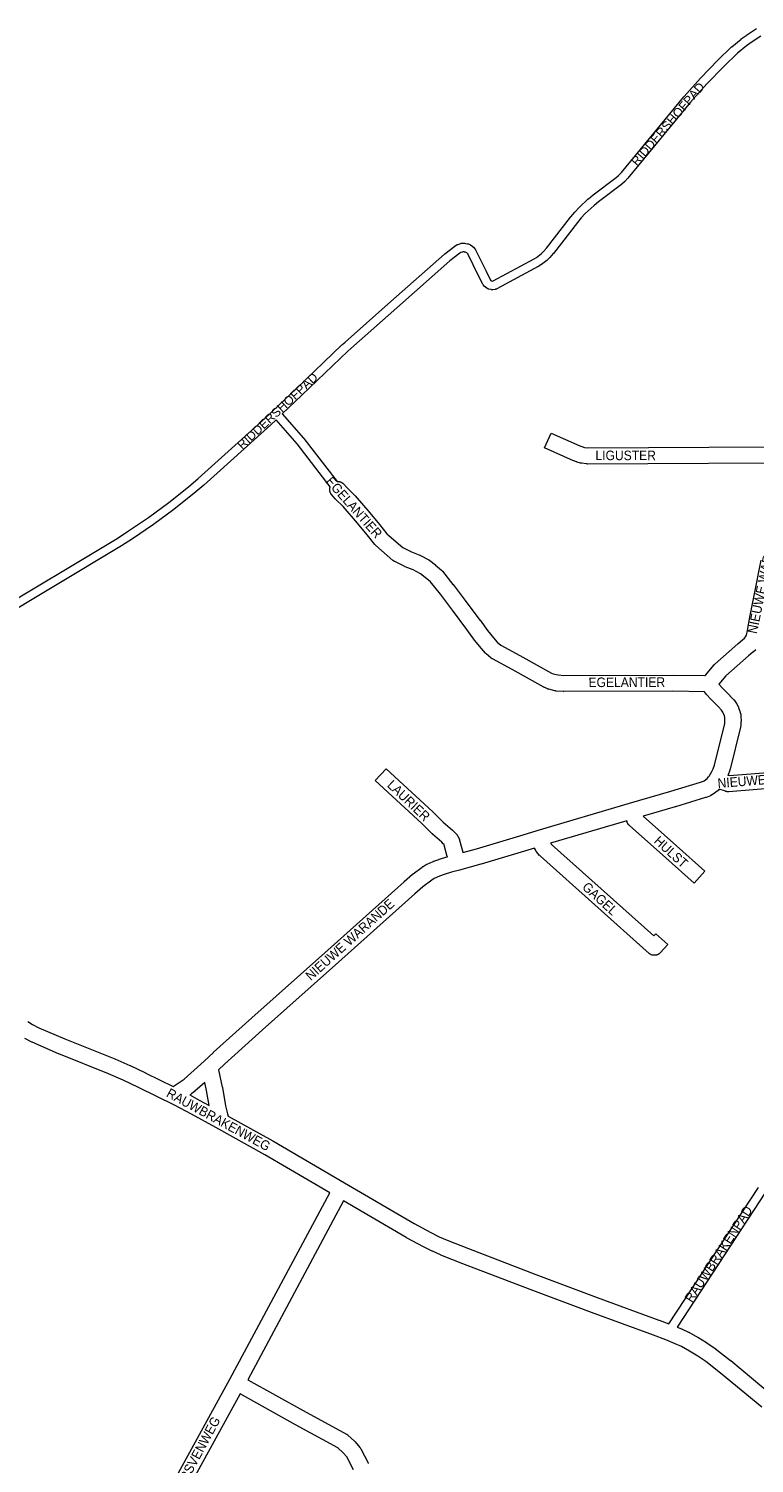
# Model space of a CAD drawing. Header units: metres. Extents: x 123819 to 142731, y 393440 to 405763.
# Tile 295 of 346: x 136393 to 136980, y 399247 to 400407. Entities that reach past the tile are written whole.
import ezdxf
from ezdxf.enums import TextEntityAlignment as Align

# ---------------------------------------------------------------- set-up
doc = ezdxf.new("R2010")
doc.units = ezdxf.units.M
doc.header["$MEASUREMENT"] = 0
for name, color, linetype, lineweight in [('gs-anno-wegen algemeen tekst', 7, 'Continuous', 0), ('gs-knt-fietspaden', 7, 'Continuous', 0), ('gs-knt-wegen algemeen', 7, 'Continuous', 0)]:
    doc.layers.add(name, color=color, linetype=linetype, lineweight=lineweight)
doc.styles.add('Style-Arial', font='arial.ttf')

msp = doc.modelspace()

# ---------------------------------------------------------------- linework, layer by layer
at = {"layer": 'gs-knt-fietspaden', "color": 7, "linetype": 'Continuous', "flags": 128}
for points in [[(136360.1, 399932.5), (136464.5, 399995.1), (136473.1, 400000.6), (136489.9, 400012), (136506.3, 400024.2), (136522.2, 400036.9), (136530, 400043.5), (136584, 400092), (136600.5, 400107.7), (136609.3, 400116.1), (136646.4, 400151.6), (136646.5, 400151.6), (136647.4, 400152.5), (136647.5, 400152.5), (136648.9, 400153.8), (136648.9, 400153.8), (136686, 400186.7), (136729.3, 400224.9), (136729.4, 400225), (136729.5, 400225.1), (136737.7, 400231.4), (136737.8, 400231.5), (136737.9, 400231.6), (136739.3, 400232.4), (136739.4, 400232.5), (136739.4, 400232.5), (136739.5, 400232.6), (136739.6, 400232.6), (136739.6, 400232.6), (136739.7, 400232.7), (136739.7, 400232.7), (136739.7, 400232.7), (136739.8, 400232.7), (136739.9, 400232.7), (136739.9, 400232.8), (136740.1, 400232.8), (136741.7, 400233.3), (136742.5, 400233.6), (136742.6, 400233.6), (136742.8, 400233.7), (136743, 400233.7), (136743.1, 400233.7), (136743.3, 400233.7), (136744.5, 400233.8), (136744.7, 400233.8), (136744.9, 400233.8), (136745, 400233.8), (136745.2, 400233.8), (136745.4, 400233.8), (136746.4, 400233.6), (136747.9, 400233.3), (136748, 400233.3), (136748.2, 400233.3), (136748.3, 400233.2), (136748.5, 400233.2), (136748.7, 400233.1), (136749.8, 400232.6), (136749.9, 400232.6), (136750, 400232.5), (136750.1, 400232.5), (136750.2, 400232.4), (136750.2, 400232.4), (136750.3, 400232.4), (136751.4, 400231.7), (136751.5, 400231.6), (136751.7, 400231.5), (136751.8, 400231.4), (136751.9, 400231.3), (136752, 400231.2), (136752.7, 400230.5), (136753.8, 400229.3), (136753.9, 400229.2), (136753.9, 400229.2), (136754, 400229.1), (136754, 400229.1), (136754.1, 400229), (136754.1, 400229), (136754.1, 400228.9), (136754.1, 400228.9), (136754.2, 400228.9), (136754.2, 400228.8), (136754.3, 400228.7), (136754.3, 400228.6), (136754.3, 400228.6), (136754.4, 400228.5), (136754.7, 400227.8), (136763, 400211.1), (136766.5, 400203.9), (136766.6, 400203.8), (136767.4, 400203.3), (136768.1, 400203.1), (136768.8, 400203.3), (136801.8, 400221.1), (136803.8, 400222.3), (136807.7, 400225.3), (136809.4, 400226.9), (136811.9, 400229.8), (136831.3, 400254.9), (136831.4, 400255.1), (136834.7, 400258.8), (136834.8, 400258.9), (136838.2, 400262.5), (136838.3, 400262.7), (136845.5, 400269.5), (136845.7, 400269.6), (136849.5, 400272.8), (136849.7, 400272.9), (136868.3, 400286.8), (136870, 400288.4), (136872.4, 400291), (136923, 400352.2), (136923.1, 400352.3), (136936.4, 400367.2), (136936.5, 400367.3), (136950.3, 400381.7), (136950.4, 400381.7), (136961.5, 400392.5), (136961.6, 400392.5), (136961.7, 400392.6), (136969.2, 400398.8), (136969.4, 400399), (136973.3, 400401.8), (136973.5, 400401.9), (136981.6, 400407.2)], [(136985.3, 400401.2), (136977.3, 400396.1), (136973.6, 400393.4), (136966.3, 400387.3), (136955.3, 400376.7), (136941.6, 400362.5), (136928.4, 400347.7), (136877.7, 400286.4), (136877.6, 400286.3), (136875.1, 400283.6), (136875, 400283.5), (136874.9, 400283.4), (136872.9, 400281.5), (136872.8, 400281.4), (136872.6, 400281.3), (136853.9, 400267.3), (136850.3, 400264.3), (136843.2, 400257.7), (136839.9, 400254.2), (136836.8, 400250.6), (136817.4, 400225.4), (136817.2, 400225.3), (136814.6, 400222.2), (136814.5, 400222), (136814.3, 400221.9), (136812.4, 400220.1), (136812.3, 400219.9), (136812.1, 400219.8), (136807.9, 400216.6), (136807.8, 400216.5), (136807.6, 400216.4), (136805.3, 400215), (136805.2, 400215), (136805.2, 400215), (136805.2, 400215), (136805.2, 400215), (136805.2, 400215)], [(136805.2, 400215), (136771.7, 400196.8), (136771.5, 400196.7), (136771.4, 400196.7), (136771.2, 400196.6), (136771, 400196.5), (136770.9, 400196.5), (136770.7, 400196.5), (136770.5, 400196.4), (136770.4, 400196.4), (136768.5, 400196.1), (136768.3, 400196.1), (136768.1, 400196.1), (136768, 400196.1), (136767.8, 400196.1), (136767.6, 400196.1), (136767.5, 400196.1), (136767.3, 400196.1), (136767.2, 400196.2), (136765.1, 400196.6), (136765, 400196.7), (136764.8, 400196.7), (136764.6, 400196.8), (136764.5, 400196.8), (136764.3, 400196.9), (136764.2, 400197), (136764, 400197.1), (136763.9, 400197.2), (136762.2, 400198.4), (136762.1, 400198.5), (136761.9, 400198.6), (136761.8, 400198.7), (136761.7, 400198.8), (136761.6, 400198.9), (136761.5, 400199), (136760.8, 400199.9), (136760.7, 400200), (136760.7, 400200), (136760.6, 400200.1), (136760.6, 400200.2), (136760.5, 400200.2), (136760.5, 400200.3), (136760.5, 400200.4), (136760.4, 400200.5), (136756.7, 400208), (136748.4, 400224.7), (136748.4, 400224.9), (136747.3, 400226), (136746.8, 400226.3), (136746.3, 400226.5), (136745.4, 400226.6), (136745.2, 400226.7), (136744.6, 400226.8), (136744.2, 400226.7), (136743.8, 400226.6), (136742.6, 400226.2), (136741.8, 400225.8), (136733.8, 400219.6), (136690.7, 400181.4), (136653.6, 400148.6), (136653.6, 400148.6), (136651.3, 400146.5), (136651.3, 400146.5), (136614.1, 400111), (136598.2, 400095.8), (136615.4, 400076), (136615.5, 400075.9), (136615.6, 400075.8), (136642.5, 400041.1)], [(136636.9, 400036.8), (136610.1, 400071.4), (136593.1, 400090.9), (136588.8, 400086.8), (136588.8, 400086.8), (136534.6, 400038.2), (136534.6, 400038.2), (136526.7, 400031.5), (136526.7, 400031.5), (136510.7, 400018.6), (136510.5, 400018.5), (136494.1, 400006.4), (136493.9, 400006.3), (136477, 399994.7), (136476.9, 399994.7), (136468.2, 399989.2), (136468.2, 399989.1), (136362.4, 399925.7)], [(136910.9, 399360), (136983.3, 399470.4)], [(136989.1, 399466.5), (136917.6, 399357.4)]]:
    msp.add_lwpolyline(points, dxfattribs=at)
at = {"layer": 'gs-knt-wegen algemeen', "color": 7, "linetype": 'Continuous', "flags": 128}
for points in [[(136991.6, 400056), (136845, 400055.2), (136844.6, 400055.3), (136844.3, 400055.3), (136844, 400055.3), (136840.3, 400055.9), (136840, 400055.9), (136839.7, 400056), (136839.4, 400056), (136836.7, 400056.8), (136836.5, 400056.9), (136836.2, 400057), (136834, 400057.8), (136833.8, 400057.9), (136833.6, 400057.9), (136810.3, 400068.3, -0.384429), (136810.3, 400068.3), (136815.6, 400080.2, -0.384428), (136815.6, 400080.2), (136838.7, 400069.9), (136840.5, 400069.3), (136842.6, 400068.7)], [(136731.7, 399737.7), (136731.7, 399737.9), (136731.6, 399738), (136729.2, 399747.1), (136729, 399747.5), (136728.4, 399748.2), (136727.1, 399749.4), (136719.7, 399756), (136719.6, 399756.1), (136719.4, 399756.3), (136711, 399764.5), (136673.3, 399799.3, -0.368452), (136673.3, 399799.3), (136682.1, 399808.9, -0.368452), (136682.1, 399808.9), (136719.9, 399774), (136720, 399773.9), (136728.4, 399765.7), (136735.9, 399759.1), (136736, 399758.9), (136736.1, 399758.8), (136737.8, 399757.2), (136738, 399757), (136738.2, 399756.8), (136739.5, 399755.3), (136739.7, 399755), (136739.8, 399754.8), (136740, 399754.5), (136740.2, 399754.3), (136740.3, 399754), (136741.1, 399752.3), (136741.2, 399752.1), (136741.3, 399751.9), (136741.4, 399751.6), (136741.5, 399751.4), (136741.6, 399751.1), (136744.2, 399741.5), (136744.3, 399741.2)], [(136889.9, 399770.5), (136916.9, 399746.5), (136940, 399726.1, -0.370002), (136940, 399726.1), (136931.4, 399716.3)], [(136815.8, 399747.7), (136898.6, 399673.7), (136900.3, 399675.5, -0.369242), (136900.3, 399675.5), (136910, 399666.8, -0.369244), (136910, 399666.8), (136903.9, 399660.1), (136903.7, 399659.9), (136903.5, 399659.7), (136903.2, 399659.5), (136903, 399659.3), (136902.7, 399659.1), (136902.5, 399658.9), (136902.2, 399658.7), (136901.9, 399658.6), (136901.6, 399658.5), (136901.3, 399658.4), (136901, 399658.3), (136900.7, 399658.2), (136900.4, 399658.1), (136900.1, 399658), (136899.8, 399658), (136899.4, 399658), (136899.1, 399658), (136898.8, 399658), (136898.5, 399658), (136898.2, 399658), (136897.9, 399658.1), (136897.5, 399658.2), (136897.2, 399658.2), (136896.9, 399658.3), (136896.6, 399658.5), (136896.3, 399658.6), (136896.1, 399658.7), (136895.8, 399658.9), (136895.5, 399659), (136895.3, 399659.2), (136895, 399659.4), (136894.8, 399659.6), (136806.9, 399738.3), (136806.7, 399738.5), (136806.5, 399738.6), (136806.3, 399738.8), (136804, 399741.5), (136803.8, 399741.7), (136803.6, 399741.9), (136803.5, 399742.2), (136803.3, 399742.4), (136803.2, 399742.7), (136803, 399742.9), (136802.9, 399743.2), (136802.2, 399744.7)]]:
    msp.add_lwpolyline(points, format="xyb", dxfattribs=at)
for points in [[(136842.6, 400068.7), (136845.4, 400068.3), (136992.1, 400069)], [(136642.5, 400041.1), (136642.7, 400041.1), (136643, 400041.1), (136643.3, 400041.1), (136643.7, 400041.1), (136644, 400041), (136644.3, 400041), (136644.6, 400040.9), (136644.9, 400040.8), (136645.2, 400040.7), (136645.5, 400040.6), (136645.8, 400040.5), (136646.1, 400040.3), (136646.4, 400040.2), (136646.6, 400040), (136646.9, 400039.8), (136647.2, 400039.6), (136647.4, 400039.4), (136647.6, 400039.2), (136647.9, 400039), (136650.5, 400036.1)], [(136939.7, 399871), (136914.1, 399871.5), (136825.8, 399871.3), (136825.5, 399871.3), (136825.3, 399871.3), (136819.7, 399871.7), (136819.5, 399871.8), (136819.2, 399871.8), (136819, 399871.8), (136818.7, 399871.9), (136813.7, 399873.1), (136813.4, 399873.2), (136813.1, 399873.2), (136812.9, 399873.3), (136812.7, 399873.4), (136810.5, 399874.4), (136810.2, 399874.5), (136810, 399874.6), (136809.8, 399874.7), (136784, 399889), (136768.1, 399897.6), (136767.9, 399897.7), (136767.6, 399897.9), (136767.4, 399898), (136767.1, 399898.2), (136766.9, 399898.4), (136763, 399901.8), (136762.8, 399902), (136762.6, 399902.2), (136762.4, 399902.4), (136759.2, 399906.1), (136759, 399906.2), (136753.9, 399912.5), (136753.7, 399912.7), (136753.6, 399912.9), (136747.5, 399921.3), (136735.7, 399937.1), (136726, 399949.9), (136717.9, 399959.9), (136713.8, 399963.5), (136710, 399966.5), (136704.1, 399969.6), (136697.6, 399972.2), (136697.4, 399972.3), (136697.2, 399972.4), (136689.1, 399976.3), (136688.8, 399976.4), (136688.6, 399976.6), (136688.3, 399976.7), (136688.1, 399976.9), (136687.9, 399977.1), (136687.6, 399977.3), (136673.8, 399989.4), (136673.6, 399989.6), (136673.4, 399989.8), (136673.2, 399990), (136673, 399990.2), (136666.8, 399998), (136659, 400007.3), (136647.3, 400020.9), (136641.2, 400026.9), (136641.1, 400027.1), (136641, 400027.2), (136638.2, 400030.2), (136638, 400030.4), (136637.8, 400030.7), (136637.6, 400031), (136637.5, 400031.2), (136637.3, 400031.5), (136637.2, 400031.8), (136637, 400032.1), (136636.9, 400032.4), (136636.8, 400032.7), (136636.7, 400033), (136636.7, 400033.3), (136636.6, 400033.6), (136636.6, 400033.9), (136636.5, 400034.2), (136636.5, 400034.6), (136636.5, 400034.9), (136636.6, 400035.2), (136636.6, 400035.5), (136636.7, 400035.8), (136636.7, 400036.2), (136636.8, 400036.5), (136636.9, 400036.8), (136636.9, 400036.8)], [(136650.5, 400036.1), (136656.7, 400029.9), (136656.9, 400029.8), (136657, 400029.6), (136668.9, 400015.8), (136669, 400015.7), (136676.8, 400006.3), (136676.9, 400006.2), (136682.8, 399998.8), (136695.6, 399987.6), (136702.7, 399984.2), (136709.3, 399981.5), (136709.6, 399981.4), (136709.9, 399981.3), (136716.6, 399977.8), (136716.8, 399977.6), (136717.1, 399977.4), (136717.4, 399977.3), (136717.6, 399977.1), (136722, 399973.6), (136722.2, 399973.4), (136726.9, 399969.3), (136727.2, 399969.1), (136727.4, 399968.9), (136727.6, 399968.7), (136727.7, 399968.5), (136736.2, 399957.9), (136736.3, 399957.8), (136746.1, 399945), (136746.1, 399944.9), (136758, 399929), (136758.1, 399928.9), (136764.1, 399920.6), (136769, 399914.6), (136771.9, 399911.3), (136774.9, 399908.7), (136790.2, 399900.4), (136790.3, 399900.4), (136815.8, 399886.2), (136817.2, 399885.6), (136821.3, 399884.7), (136826, 399884.3), (136914.2, 399884.5), (136914.3, 399884.5), (136940, 399884.1)], [(136940, 399884.1), (136940.6, 399884.7), (136947.1, 399892.6), (136947.3, 399892.8), (136947.5, 399893), (136947.7, 399893.2), (136947.9, 399893.3), (136966.7, 399909.9), (136966.9, 399910.1), (136970.5, 399913), (136972, 399914.3), (136972.8, 399915.5), (136973.7, 399916.9), (136974.4, 399920.5), (136976.4, 399931.4), (136976.4, 399931.5), (136979.7, 399949), (136979.8, 399949), (136985.5, 399977.5)], [(136981.1, 399905), (136979, 399903.2), (136978.8, 399903), (136975.2, 399900.1), (136956.8, 399883.9), (136951.3, 399877.2), (136951.5, 399877), (136954.1, 399874.1), (136960.1, 399868.1), (136960.2, 399867.9), (136963.1, 399864.9), (136963.3, 399864.7), (136963.5, 399864.5), (136963.7, 399864.2), (136963.8, 399864), (136965.5, 399861.6), (136965.6, 399861.4), (136965.7, 399861.2), (136966.7, 399859.4), (136966.9, 399859.1), (136967, 399858.8), (136967.1, 399858.5), (136967.2, 399858.2), (136968.2, 399855.5), (136968.2, 399855.2), (136968.3, 399855), (136968.9, 399852.6), (136969, 399852.3), (136969, 399852), (136969.1, 399851.7), (136969.1, 399851.4), (136969.1, 399851.1), (136969.2, 399847.3), (136969.2, 399847.1), (136969.1, 399846.9), (136969, 399844.4), (136969, 399844.1), (136969, 399843.9), (136968.9, 399843.6), (136968.8, 399842.9), (136968.8, 399842.7), (136968.7, 399842.5), (136960.3, 399808.4), (136960.2, 399808.2), (136960.1, 399808), (136960.1, 399807.8), (136958.7, 399804), (136958.6, 399803.8), (136958.6, 399803.7), (136959.6, 399803.4), (136997.8, 399806.4)], [(136744.3, 399741.2), (136755.3, 399744.2), (136793, 399755.5), (136804.3, 399758.9), (136804.4, 399759), (136879.1, 399781), (136879.1, 399781), (136912.4, 399790.6), (136936.4, 399797.9), (136938.7, 399798.8), (136939.3, 399799.1), (136941.8, 399800.9), (136943, 399802.2), (136943.5, 399802.9), (136945.6, 399806.6), (136946.6, 399808.7), (136947.7, 399811.8), (136956, 399845.4), (136956, 399845.5), (136956.1, 399847.3), (136956.1, 399850.2), (136955.7, 399851.6), (136955.1, 399853.5), (136954.5, 399854.6), (136953.3, 399856.3), (136950.9, 399858.9), (136944.8, 399865), (136944.6, 399865.1), (136944.5, 399865.3), (136941.6, 399868.6), (136941.4, 399868.8), (136941.3, 399869), (136939.7, 399871)], [(136998.8, 399793.4), (136959.3, 399790.3), (136959, 399790.3), (136958.7, 399790.3), (136958.4, 399790.3), (136958.1, 399790.3), (136957.8, 399790.3), (136957.6, 399790.4), (136957.3, 399790.4), (136957, 399790.5), (136956.7, 399790.6), (136951.6, 399792.3), (136950.9, 399791.6), (136950.7, 399791.4), (136950.6, 399791.2), (136950.4, 399791.1), (136950.2, 399790.9), (136950, 399790.7), (136946.6, 399788.3), (136946.4, 399788.2), (136946.1, 399788), (136944.8, 399787.3), (136944.6, 399787.1), (136944.4, 399787), (136944.1, 399786.9), (136943.9, 399786.8), (136940.9, 399785.7), (136940.7, 399785.6), (136940.4, 399785.5), (136916.1, 399778.1), (136916, 399778.1), (136889.9, 399770.5)], [(136876.7, 399766.7), (136815.1, 399748.6)], [(136931.4, 399716.3), (136931.4, 399716.3), (136931.4, 399716.3), (136908.3, 399736.7), (136878.9, 399762.9), (136878.6, 399763.1), (136878.4, 399763.4), (136878.2, 399763.6), (136878, 399763.8), (136877.8, 399764.1), (136877.7, 399764.4), (136877.5, 399764.6), (136877.4, 399764.9), (136877.2, 399765.2), (136877.1, 399765.5), (136877, 399765.8), (136876.7, 399766.7)], [(136802.2, 399744.7), (136796.8, 399743), (136796.7, 399743), (136758.9, 399731.7), (136758.8, 399731.7), (136741.6, 399726.9), (136735, 399725.1), (136729.2, 399723.3), (136725.4, 399721.9), (136721, 399720), (136719, 399718.8), (136711.9, 399713.5), (136705.4, 399707.8), (136641.1, 399650.3), (136641.1, 399650.3), (136582.2, 399597.7), (136551.4, 399570), (136546.5, 399565.4), (136549.6, 399551.5), (136549.7, 399551.3), (136549.7, 399551.1), (136552.2, 399536.3), (136553.9, 399529.8), (136554.4, 399528)], [(136815.1, 399748.6), (136815.8, 399747.7)], [(136509.8, 399552), (136517.2, 399556.7), (136518.9, 399558), (136534.9, 399572.3), (136542.5, 399579.5), (136542.6, 399579.6), (136573.5, 399607.4), (136632.5, 399660), (136696.7, 399717.5), (136696.8, 399717.6), (136703.5, 399723.5), (136703.7, 399723.6), (136703.9, 399723.8), (136711.4, 399729.4), (136711.6, 399729.5), (136711.8, 399729.7), (136712, 399729.8), (136714.6, 399731.4), (136714.9, 399731.5), (136715.1, 399731.7), (136715.4, 399731.8), (136720.3, 399733.9), (136720.5, 399734), (136720.7, 399734.1), (136724.9, 399735.6), (136725, 399735.7), (136725.2, 399735.8), (136731.3, 399737.6), (136731.5, 399737.6), (136731.7, 399737.7)], [(136392.4, 399604.5), (136396.2, 399602.2), (136401.3, 399599.5), (136422.3, 399590.4), (136462.6, 399574.2), (136462.7, 399574.2), (136474.8, 399568.9), (136475, 399568.8), (136487.6, 399562.9), (136487.7, 399562.8), (136509.8, 399552)], [(136636.5, 399466.1), (136584, 399496.6), (136544.5, 399518.7), (136524.7, 399529.6), (136511.1, 399536.9), (136482, 399551.1), (136469.5, 399557), (136457.7, 399562.2), (136417.4, 399578.4), (136417.2, 399578.4), (136395.9, 399587.7), (136395.7, 399587.7), (136395.5, 399587.9), (136390, 399590.7)], [(136539, 399536.6), (136536.9, 399548.8), (136535.4, 399555.3), (136527.5, 399548.1), (136527.3, 399548), (136527.1, 399547.8), (136524.9, 399546.2), (136524.7, 399546), (136524.6, 399545.9), (136524.4, 399545.8), (136523.3, 399545.1)], [(136523.3, 399545.1), (136530.9, 399541), (136539, 399536.6)], [(136554.4, 399528), (136590.4, 399507.9), (136590.5, 399507.9), (136648.5, 399474.1), (136648.5, 399474.1), (136704.8, 399441.1), (136718.3, 399433.8), (136725.1, 399430.5), (136731.4, 399427.7), (136748.8, 399420.9), (136803.2, 399400), (136852.8, 399381.3), (136902.8, 399363.1), (136902.9, 399363.1), (136910.9, 399360)], [(136430.7, 399086.4), (136442, 399106.7), (136449.6, 399121.9), (136449.7, 399122.1), (136555.7, 399315.4), (136636.5, 399466.1)], [(136647.7, 399459.5), (136570.2, 399314.9)], [(136985.9, 399292.6), (136952.6, 399320.3), (136940.7, 399329.5), (136934.2, 399334), (136927.6, 399338), (136920.9, 399341.7), (136916, 399344), (136908.3, 399347.1), (136898.3, 399350.9), (136848.3, 399369.1), (136848.2, 399369.1), (136798.6, 399387.8), (136798.6, 399387.8), (136744.2, 399408.7), (136744.1, 399408.7), (136726.5, 399415.6), (136726.2, 399415.8), (136719.7, 399418.7), (136719.5, 399418.8), (136712.5, 399422.2), (136712.3, 399422.3), (136698.5, 399429.7), (136698.3, 399429.8), (136647.7, 399459.5)], [(136917.6, 399357.4), (136921.1, 399356), (136921.3, 399355.9), (136921.5, 399355.8), (136926.7, 399353.3), (136927, 399353.2), (136934, 399349.3), (136934.3, 399349.2), (136941.2, 399345), (136941.3, 399344.9), (136941.4, 399344.8), (136948.2, 399340.2), (136948.4, 399340), (136948.5, 399339.9), (136960.6, 399330.5), (136960.8, 399330.3), (136994.3, 399302.5)], [(136570.2, 399314.9), (136615.1, 399289.9), (136650.1, 399270.9), (136650.3, 399270.8), (136650.6, 399270.6), (136650.9, 399270.4), (136651.1, 399270.2), (136651.3, 399270), (136656.6, 399265.2), (136656.8, 399265), (136657, 399264.8), (136657.2, 399264.6), (136660.9, 399260.2), (136661, 399260), (136661.2, 399259.7), (136661.3, 399259.5), (136661.5, 399259.3), (136661.6, 399259), (136667.5, 399247.7), (136667.6, 399247.5), (136667.7, 399247.2)], [(136564, 399303.4), (136461.2, 399116), (136453.5, 399100.8), (136453.4, 399100.5), (136442.4, 399080.8)], [(136655.7, 399242.1), (136650.4, 399252.4), (136647.5, 399255.9), (136643.1, 399259.9), (136608.8, 399278.5), (136608.8, 399278.5), (136564, 399303.4)]]:
    msp.add_lwpolyline(points, dxfattribs=at)

# ---------------------------------------------------------------- texts
at = {"layer": 'gs-anno-wegen algemeen tekst', "color": 7, "style": 'Style-Arial'}
for rotation, p in [(49.3384, (136910, 400330.1)), (43.1723, (136594.3, 400098.1))]:
    msp.add_text('RIDDERSHOFPAD', height=7, rotation=rotation, dxfattribs=at).set_placement(p, align=Align.MIDDLE_CENTER)
at = {"layer": 'gs-anno-wegen algemeen tekst', "color": 7, "style": 'Style-Arial', "width": 0.909091}
for s, rotation, p in [('LIGUSTER', 359.9344, (136875.9, 400062.2)), ('EGELANTIER', 311.6009, (136656.2, 400020.1)), ('NIEUWE WARANDE', 78.5698, (136987.3, 399963.3)), ('EGELANTIER', 0.1781, (136876.8, 399878.8)), ('LAURIER', 316.5134, (136700.4, 399783.1)), ('NIEUWE WARANDE', 4.4777, (136996, 399800.7)), ('HULST', 317.9487, (136912.6, 399741.6)), ('GAGEL', 317.9494, (136855.2, 399703.8)), ('NIEUWE WARANDE', 41.9541, (136652.8, 399670.7)), ('RAUWBRAKENWEG', 331.3943, (136546.6, 399525.2))]:
    msp.add_text(s, height=7.7, rotation=rotation, dxfattribs=at).set_placement(p, align=Align.MIDDLE_CENTER)
at = {"layer": 'gs-anno-wegen algemeen tekst', "color": 7, "linetype": 'Continuous', "style": 'Style-Arial', "width": 0.909091}
msp.add_text('RAUWBRAKENPAD', height=7.7, rotation=56.7468, dxfattribs=at).set_placement((136951, 399416.5), align=Align.MIDDLE_CENTER)
at = {"layer": 'gs-anno-wegen algemeen tekst', "color": 7, "transparency": 33554636, "style": 'Style-Arial', "width": 0.909091}
msp.add_text('SCHEPERSVENWEG', height=7.7, rotation=61.8018, dxfattribs=at).set_placement((136522, 399241.3), align=Align.MIDDLE_CENTER)

doc.saveas('drawing.dxf')
